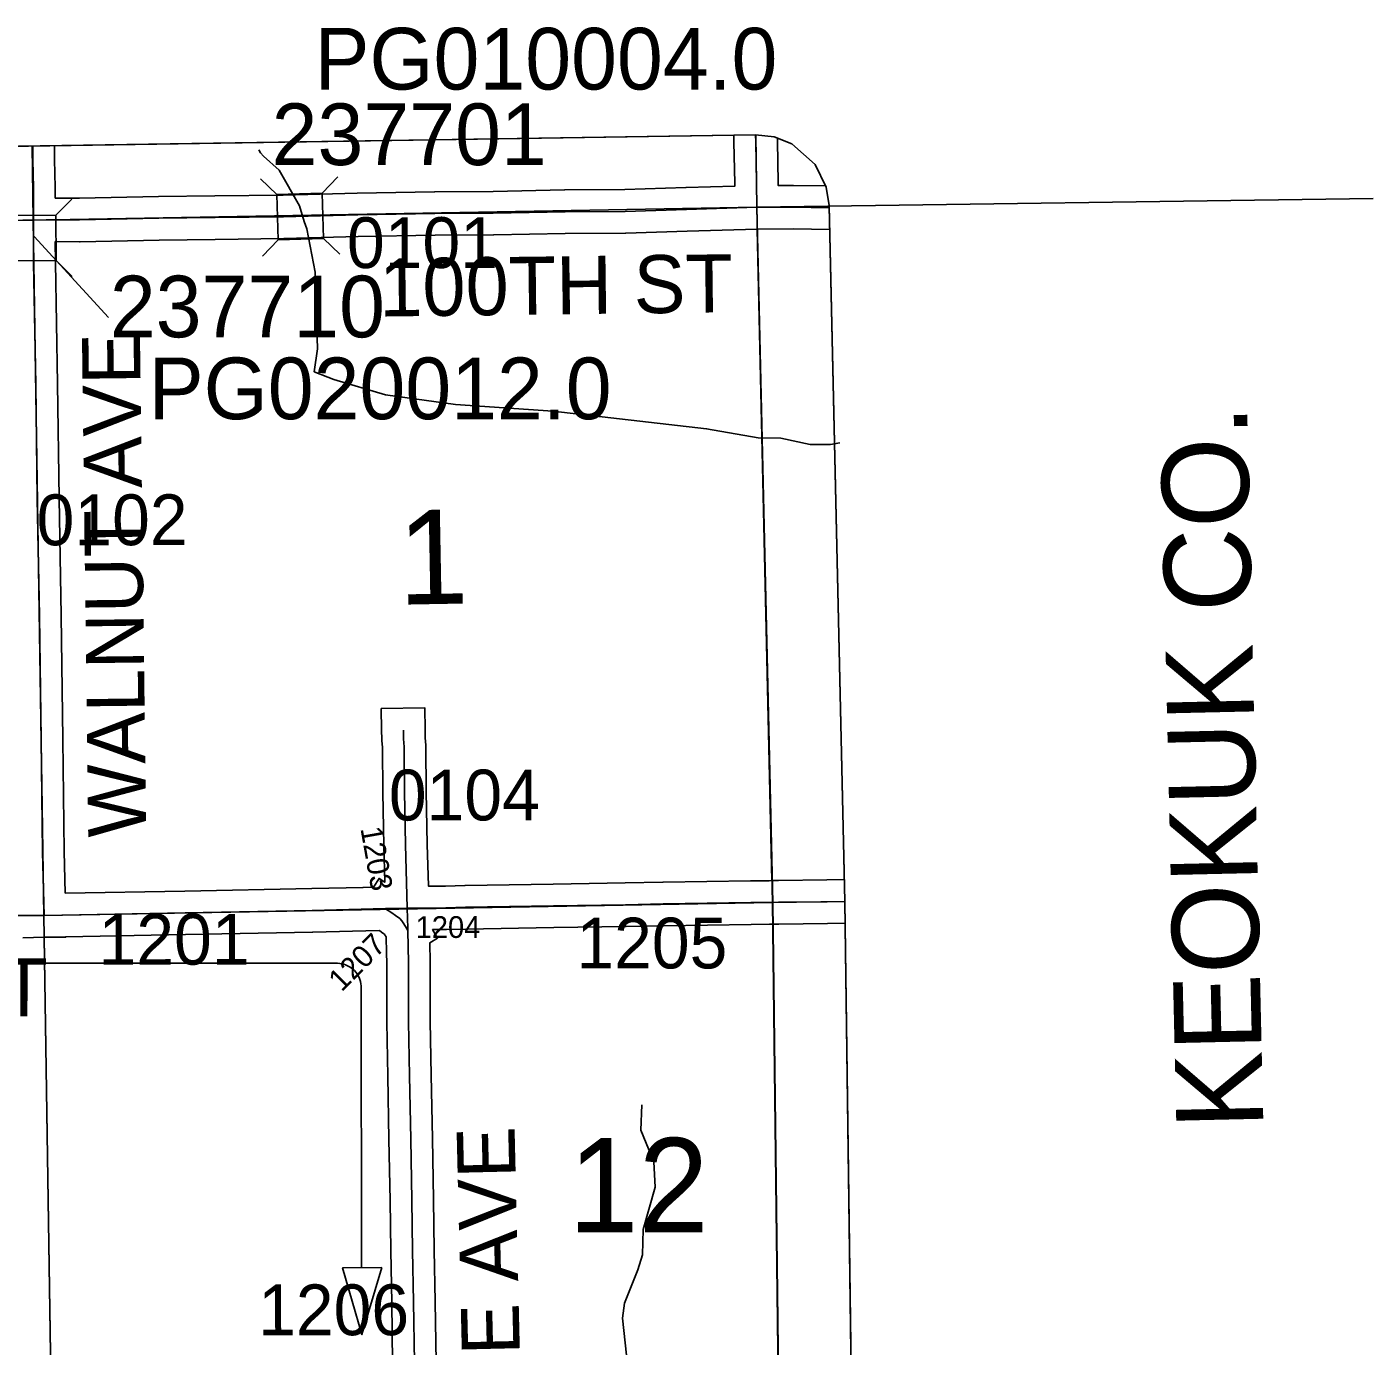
# Model space of a CAD drawing. Extents: x 23.6 to 68.7, y -63 to -29.
# Drawn here: x 55.409 to 57.265, y -35.046 to -33.227 of the extents above; entities that cross this region are included whole.
import ezdxf

# ---------------------------------------------------------------- set-up
doc = ezdxf.new("R2010")
doc.units = 0
for name, color, linetype in [('tdCoClipBndry', 7, 'Continuous'), ('tdCoCoBndry', 7, 'Continuous'), ('tdCoCoBndryPart', 7, 'Continuous'), ('tdCoCoBndryTxt', 7, 'Continuous'), ('tdCoDirctArrow', 7, 'Continuous'), ('tdCoHydroRiver', 7, 'Continuous'), ('tdCoSecRdNmbr', 7, 'Continuous'), ('tdCoSecRdTxt', 7, 'Continuous'), ('tdCoSecRteBand', 7, 'Continuous'), ('tdCoSecRteCL', 7, 'Continuous'), ('tdCoSectLine', 7, 'Continuous'), ('tdCoSectLinePart', 7, 'Continuous'), ('tdCoSectNmbr', 7, 'Continuous'), ('tdCoStrucSec', 7, 'Continuous'), ('tdCoStrucSecCoName', 7, 'Continuous'), ('tdCoStrucSecFHWANum', 7, 'Continuous'), ('tdCoSurfEarth', 7, 'Continuous'), ('tdCoSurfGravel', 7, 'Continuous'), ('tdCoTwpBndryShd', 7, 'Continuous')]:
    doc.layers.add(name, color=color, linetype=linetype)

msp = doc.modelspace()

# ---------------------------------------------------------------- linework, layer by layer
at = {"layer": 'tdCoClipBndry'}
msp.add_lwpolyline([(48.4512, -33.5006), (56.4135, -33.3762), (56.4393, -33.3792), (56.4635, -33.3887), (56.4958, -33.4172), (56.511, -33.4483), (56.515, -33.4739), (56.5367, -34.4332), (56.5907, -38.4342), (56.6629, -42.4448), (56.8804, -55.4557), (56.9085, -56.4312), (56.9025, -56.8392), (56.9121, -57.4607), (56.9036, -57.4944), (56.8842, -57.5232), (56.8561, -57.5435), (56.8227, -57.553), (51.8233, -57.6334)], dxfattribs=at)
at = {"layer": 'tdCoCoBndry'}
for p, q in [((55.4178, -33.4938), (56.4154, -33.4762)), ((56.4154, -33.4762), (55.4178, -33.4938)), ((56.4154, -33.4762), (56.515, -33.4748)), ((56.515, -33.4748), (56.4154, -33.4762)), ((56.4371, -34.4346), (56.4154, -33.4762)), ((56.4154, -33.4762), (56.4371, -34.4346)), ((54.4205, -33.5093), (55.4178, -33.4938)), ((55.4178, -33.4938), (54.4205, -33.5093)), ((56.4491, -35.4344), (56.4371, -34.4346)), ((56.4371, -34.4346), (56.4491, -35.4344))]:
    msp.add_line(p, q, dxfattribs=at)
for points in [[(52.4244, -33.5401), (53.4208, -33.5241), (54.4205, -33.5093), (55.4178, -33.4938), (56.4154, -33.4762), (56.515, -33.4748), (56.515, -33.4739), (56.511, -33.4483), (56.4958, -33.4172), (56.4635, -33.3887), (56.4393, -33.3792), (56.4135, -33.3762), (48.4512, -33.5006)], [(56.4151, -33.4762), (55.4175, -33.4938), (54.4202, -33.5093), (53.4205, -33.5241), (52.424, -33.5401)], [(52.4244, -33.5401), (53.4208, -33.5241), (54.4205, -33.5093), (55.4178, -33.4938), (56.4154, -33.4762), (56.4371, -34.4346), (56.4491, -35.4344), (56.4625, -36.4338), (56.4774, -37.4328), (56.4911, -38.4358), (56.5105, -39.4286), (56.5284, -40.4484), (56.5463, -41.4474)], [(56.4151, -33.4762), (56.4368, -34.4346), (56.4488, -35.4344), (56.4621, -36.4338), (56.477, -37.4328), (56.4908, -38.4358), (56.5102, -39.4286), (56.5281, -40.4484), (56.5459, -41.4474)], [(56.6629, -42.4448), (56.5907, -38.4342), (56.5367, -34.4332), (56.515, -33.4748), (56.4154, -33.4762), (56.4371, -34.4346), (56.4491, -35.4344), (56.4625, -36.4338), (56.4774, -37.4328), (56.4911, -38.4358), (56.5105, -39.4286), (56.5284, -40.4484), (56.5463, -41.4474)]]:
    msp.add_lwpolyline(points, dxfattribs=at)
at = {"layer": 'tdCoCoBndryPart'}
for points in [[(56.4151, -33.4762), (57.2649, -33.4642)], [(56.4157, -33.5062), (56.4361, -34.4048)], [(56.4372, -34.4648), (56.4484, -35.4043)]]:
    msp.add_lwpolyline(points, dxfattribs=at)
at = {"layer": 'tdCoDirctArrow'}
msp.add_lwpolyline([(55.4175, -34.5186), (55.8369, -34.5186), (55.8405, -34.5189), (55.8427, -34.5192), (55.8456, -34.5199), (55.8483, -34.5208), (55.851, -34.5219), (55.8536, -34.5233), (55.856, -34.5249), (55.8583, -34.5267), (55.8604, -34.5287), (55.8624, -34.5309), (55.8641, -34.5333), (55.8656, -34.5358), (55.8669, -34.5384), (55.868, -34.5411), (55.8688, -34.5439), (55.8694, -34.5468), (55.8697, -34.5497), (55.8697, -34.5526), (55.8703, -34.9384)], dxfattribs=at)
msp.add_lwpolyline([(55.8981, -34.9381), (55.8708, -35.0306), (55.8442, -34.9386)], close=True, dxfattribs=at)
at = {"layer": 'tdCoHydroRiver'}
for points in [[(55.7913, -33.496), (55.7845, -33.474), (55.7567, -33.4248), (55.7352, -33.4055), (55.731, -33.4012), (55.7288, -33.397)], [(55.8051, -33.7031), (55.8094, -33.6715), (55.8065, -33.5658), (55.7947, -33.5059), (55.7913, -33.496)], [(56.4171, -33.7939), (56.3459, -33.7816), (56.1341, -33.7574), (55.9998, -33.748), (55.9034, -33.735), (55.8321, -33.7138), (55.8051, -33.7031)], [(56.5297, -33.8009), (56.5168, -33.8031), (56.489, -33.8031), (56.4483, -33.7945), (56.4171, -33.7939)], [(56.2391, -35.0929), (56.2301, -35.0078), (56.233, -34.9873), (56.2514, -34.9413), (56.2575, -34.9207), (56.2586, -34.8859), (56.2752, -34.8273), (56.2732, -34.7926), (56.2553, -34.7486), (56.2565, -34.7139)]]:
    msp.add_lwpolyline(points, dxfattribs=at)
at = {"layer": 'tdCoSecRteBand'}
for points in [[(55.4813, -33.4636), (55.5901, -33.4614), (55.5902, -33.4614), (55.5903, -33.4614), (55.6678, -33.4604), (55.6678, -33.4604), (55.6678, -33.4604), (55.7621, -33.4594), (55.8642, -33.4567), (55.8643, -33.4567), (55.8644, -33.4567), (55.9707, -33.4548), (55.9709, -33.4548), (55.9711, -33.4548), (56.0515, -33.4543), (56.1502, -33.4523), (56.1504, -33.4523), (56.1506, -33.4523), (56.2333, -33.4518), (56.3175, -33.4491), (56.3175, -33.4491), (56.3176, -33.4491), (56.3847, -33.4471), (56.3847, -33.4432), (56.3847, -33.4431), (56.3847, -33.443), (56.3837, -33.3863), (56.3837, -33.3862), (56.3837, -33.3861), (56.3836, -33.3767)], [(56.4436, -33.3809), (56.4437, -33.3854), (56.4446, -33.4419), (56.4447, -33.4462), (56.4654, -33.4461), (56.4656, -33.4461), (56.4658, -33.4461), (56.5103, -33.4467)], [(55.4469, -33.3913), (55.4471, -33.4105), (55.4478, -33.449), (55.4478, -33.4493), (55.4478, -33.4495), (55.4478, -33.4635), (55.4813, -33.4636)], [(56.5157, -33.5068), (56.4653, -33.5061), (56.4159, -33.5062), (56.3194, -33.5091), (56.2348, -33.5118), (56.2344, -33.5118), (56.2341, -33.5118), (56.1512, -33.5123), (56.0525, -33.5143), (56.0523, -33.5143), (56.0521, -33.5143), (55.9716, -33.5148), (55.8656, -33.5167), (55.7634, -33.5194), (55.7632, -33.5194), (55.7629, -33.5194), (55.6685, -33.5204), (55.5912, -33.5214), (55.4821, -33.5236), (55.4817, -33.5236), (55.4813, -33.5236), (55.448, -33.5235), (55.4481, -33.5525), (55.451, -33.7195), (55.451, -33.7196), (55.451, -33.7196), (55.4532, -33.8777), (55.4561, -34.0391), (55.4561, -34.0392), (55.4561, -34.0392), (55.4585, -34.2097), (55.4585, -34.2098), (55.4585, -34.2099), (55.4602, -34.3646), (55.4616, -34.4221)], [(55.4616, -34.4221), (55.6265, -34.4191), (55.8017, -34.4156), (55.8724, -34.4139), (55.8724, -34.4139), (55.8866, -34.4136), (55.8943, -34.4017), (55.9022, -34.4068), (55.9009, -34.3563), (55.9009, -34.3562), (55.9009, -34.3561), (55.8994, -34.2829), (55.8994, -34.2827), (55.8994, -34.2826), (55.8989, -34.2213), (55.8982, -34.2114), (55.8981, -34.2105), (55.8981, -34.2096), (55.8979, -34.1974), (55.8975, -34.1674), (55.9575, -34.1666), (55.9579, -34.1966), (55.9581, -34.2078), (55.9588, -34.2177), (55.9589, -34.2188), (55.9589, -34.2198), (55.9594, -34.2819), (55.9609, -34.3548), (55.9624, -34.4118), (55.9625, -34.4118), (55.9625, -34.4118), (55.9625, -34.4118), (55.9625, -34.4122), (55.9859, -34.4121), (56.0127, -34.4114), (56.0128, -34.4114), (56.0129, -34.4114), (56.1346, -34.4094), (56.2338, -34.4078), (56.2857, -34.4068), (56.2858, -34.4068), (56.2859, -34.4068), (56.4065, -34.405), (56.4066, -34.405), (56.4066, -34.405), (56.4321, -34.4047), (56.4367, -34.4046), (56.4449, -34.4045), (56.4449, -34.4045), (56.4449, -34.4045), (56.5118, -34.4037), (56.5361, -34.4033)], [(56.5372, -34.4633), (56.5127, -34.4637), (56.5126, -34.4637), (56.5126, -34.4637), (56.4457, -34.4645), (56.4375, -34.4646), (56.4328, -34.4647), (56.4074, -34.465), (56.2868, -34.4668), (56.2349, -34.4678), (56.2349, -34.4678), (56.2348, -34.4678), (56.1355, -34.4694), (56.1355, -34.4694), (56.1355, -34.4694), (56.014, -34.4714), (55.9872, -34.472), (55.9869, -34.4721), (55.9867, -34.4721), (55.9681, -34.4722), (55.9751, -34.4839), (55.9644, -34.4903), (55.965, -34.5172), (55.965, -34.5176), (55.965, -34.5179), (55.965, -34.599), (55.9663, -34.6731), (55.968, -34.7603), (55.9696, -34.8445), (55.9696, -34.8446), (55.9696, -34.8447), (55.9704, -34.9142), (55.9717, -34.9851), (55.9717, -34.9851), (55.9717, -34.9852), (55.9731, -35.0685)], [(55.9131, -35.0695), (55.9118, -34.9862), (55.9104, -34.9152), (55.9104, -34.9151), (55.9104, -34.915), (55.9096, -34.8455), (55.908, -34.7615), (55.908, -34.7615), (55.908, -34.7615), (55.9063, -34.6742), (55.9063, -34.6741), (55.9063, -34.6741), (55.905, -34.5998), (55.905, -34.5996), (55.905, -34.5993), (55.905, -34.5183), (55.9047, -34.5042), (55.9041, -34.4821), (55.903, -34.4801), (55.902, -34.4786), (55.8998, -34.4769), (55.8955, -34.474), (55.8945, -34.4734), (55.803, -34.4755), (55.803, -34.4755), (55.8029, -34.4756), (55.6276, -34.4791), (55.6276, -34.4791), (55.6276, -34.4791), (55.4624, -34.4821), (55.4624, -34.4826), (55.4328, -34.4826), (55.4032, -34.4834)]]:
    msp.add_lwpolyline(points, dxfattribs=at)
at = {"layer": 'tdCoSecRteCL'}
for points in [[(56.4154, -33.4762), (56.4147, -33.4425), (56.4137, -33.3858), (56.4136, -33.3763)], [(55.4178, -33.4938), (55.4178, -33.4496), (55.4171, -33.4109), (55.4169, -33.3918)], [(55.4178, -33.4938), (55.4356, -33.4934), (55.4815, -33.4936), (55.5907, -33.4914), (55.6682, -33.4904), (55.7626, -33.4894), (55.8649, -33.4867), (55.9712, -33.4848), (56.0519, -33.4843), (56.1508, -33.4823), (56.2339, -33.4818), (56.3185, -33.4791), (56.4154, -33.4762)], [(56.4154, -33.4762), (56.4654, -33.4761), (56.5151, -33.4768)], [(54.4191, -33.5094), (54.4677, -33.5084), (54.6095, -33.5072), (54.8026, -33.5042), (54.9002, -33.5035), (55.0657, -33.5003), (55.1902, -33.4983), (55.3419, -33.4956), (55.4031, -33.4941), (55.4178, -33.4938)], [(55.4324, -34.4526), (55.4302, -34.3652), (55.4285, -34.2102), (55.4261, -34.0397), (55.4232, -33.8781), (55.421, -33.7201), (55.4181, -33.5528), (55.4178, -33.4938)], [(55.9332, -34.4425), (55.9332, -34.4423), (55.9309, -34.3555), (55.9294, -34.2823), (55.9289, -34.22), (55.9281, -34.2092), (55.9279, -34.197)], [(55.4324, -34.4526), (55.627, -34.4491), (55.8023, -34.4456), (55.9031, -34.4432)], [(55.9031, -34.4432), (55.9034, -34.4432), (55.9331, -34.4425), (55.9332, -34.4425)], [(55.9031, -34.4432), (55.9032, -34.4433), (55.9119, -34.449), (55.9172, -34.4525), (55.923, -34.4569), (55.9258, -34.4602), (55.9285, -34.4643), (55.9321, -34.4703), (55.9339, -34.4735)], [(55.9332, -34.4425), (55.9864, -34.4421), (56.0134, -34.4414), (56.135, -34.4394), (56.2344, -34.4378), (56.2863, -34.4368), (56.407, -34.435), (56.4324, -34.4347), (56.4371, -34.4346), (56.4453, -34.4345), (56.5122, -34.4337), (56.5367, -34.4333)], [(55.9339, -34.4735), (55.9339, -34.4702), (55.9332, -34.4425)], [(55.1805, -34.4533), (55.2778, -34.4528), (55.4324, -34.4526)], [(55.9487, -35.3892), (55.9483, -35.3809), (55.9473, -35.3085), (55.9455, -35.2257), (55.9444, -35.1472), (55.9431, -35.069), (55.9417, -34.9856), (55.9404, -34.9146), (55.9396, -34.8451), (55.938, -34.7609), (55.9363, -34.6736), (55.935, -34.5993), (55.935, -34.5179), (55.9339, -34.4735)]]:
    msp.add_lwpolyline(points, dxfattribs=at)
at = {"layer": 'tdCoSectLine'}
for points in [[(56.4137, -33.3763), (56.4151, -33.4762)], [(55.4161, -33.3918), (55.4175, -33.4938)], [(55.4175, -33.4938), (56.4151, -33.4762)], [(56.4151, -33.4762), (56.515, -33.4748)], [(56.4151, -33.4762), (56.4368, -34.4346)], [(54.4202, -33.5093), (55.4175, -33.4938)], [(55.4175, -33.4938), (55.4321, -34.4526)], [(55.4321, -34.4526), (56.4368, -34.4346)], [(56.4368, -34.4346), (56.5367, -34.4335)], [(56.4368, -34.4346), (56.4488, -35.4344)], [(54.4319, -34.4536), (55.4321, -34.4526)], [(55.4321, -34.4526), (55.4474, -35.4489)]]:
    msp.add_lwpolyline(points, dxfattribs=at)
at = {"layer": 'tdCoSectLinePart'}
for points in [[(56.4157, -33.5062), (56.4361, -34.4048)], [(56.4372, -34.4648), (56.4484, -35.4043)], [(55.4325, -34.4826), (55.447, -35.4196)]]:
    msp.add_lwpolyline(points, dxfattribs=at)
at = {"layer": 'tdCoStrucSec'}
for p, q in [((55.7536, -33.4584), (55.7308, -33.4368)), ((55.8161, -33.4567), (55.8377, -33.434)), ((55.4488, -33.4871), (55.4708, -33.4648)), ((55.8178, -33.5193), (55.8405, -33.5408)), ((55.7552, -33.5209), (55.7337, -33.5436)), ((55.4491, -33.5497), (55.4713, -33.5717))]:
    msp.add_line(p, q, dxfattribs=at)
for points in [[(55.7536, -33.4584), (55.8161, -33.4567), (55.8178, -33.5193), (55.7552, -33.5209)], [(55.3865, -33.55), (55.3862, -33.4874), (55.4488, -33.4871), (55.4491, -33.5497)]]:
    msp.add_lwpolyline(points, close=True, dxfattribs=at)
at = {"layer": 'tdCoStrucSecFHWANum'}
msp.add_line((55.5213, -33.6281), (55.419, -33.5164), dxfattribs=at)
at = {"layer": 'tdCoSurfEarth'}
msp.add_lwpolyline([(55.9332, -34.4425), (55.9332, -34.4423), (55.9309, -34.3555), (55.9294, -34.2823), (55.9289, -34.22), (55.9281, -34.2092), (55.9279, -34.197)], dxfattribs=at)
at = {"layer": 'tdCoSurfGravel'}
for p, q in [((55.9031, -34.4432), (55.9034, -34.4432)), ((55.9031, -34.4432), (55.9032, -34.4433)), ((55.9034, -34.4432), (55.9331, -34.4425)), ((55.9331, -34.4425), (55.9332, -34.4425)), ((55.9339, -34.4702), (55.9332, -34.4425)), ((55.9321, -34.4703), (55.9339, -34.4735)), ((55.9339, -34.4735), (55.9339, -34.4702))]:
    msp.add_line(p, q, dxfattribs=at)
for points in [[(56.4154, -33.4762), (56.4147, -33.4425), (56.4137, -33.3858), (56.4136, -33.3763)], [(55.4178, -33.4938), (55.4178, -33.4496), (55.4171, -33.4109), (55.4169, -33.3918)], [(55.4178, -33.4938), (55.4356, -33.4934), (55.4815, -33.4936), (55.5907, -33.4914), (55.6682, -33.4904), (55.7626, -33.4894), (55.8649, -33.4867), (55.9712, -33.4848), (56.0519, -33.4843), (56.1508, -33.4823), (56.2339, -33.4818), (56.3185, -33.4791), (56.4154, -33.4762)], [(56.4154, -33.4762), (56.4654, -33.4761), (56.5151, -33.4768)], [(53.9251, -33.5166), (53.9434, -33.5163), (54.0627, -33.5151), (54.1737, -33.5141), (54.3084, -33.5116), (54.4191, -33.5094), (54.4677, -33.5084), (54.6095, -33.5072), (54.8026, -33.5042), (54.9002, -33.5035), (55.0657, -33.5003), (55.1902, -33.4983), (55.3419, -33.4956), (55.4031, -33.4941), (55.4178, -33.4938)], [(55.4324, -34.4526), (55.4302, -34.3652), (55.4285, -34.2102), (55.4261, -34.0397), (55.4232, -33.8781), (55.421, -33.7201), (55.4181, -33.5528), (55.4178, -33.4938)], [(54.7189, -34.4541), (54.7354, -34.4548), (54.8212, -34.4537), (54.9039, -34.4539), (55.1086, -34.4537), (55.1805, -34.4533), (55.2778, -34.4528), (55.4324, -34.4526), (55.627, -34.4491), (55.8023, -34.4456), (55.9031, -34.4432)], [(55.9032, -34.4433), (55.9119, -34.449), (55.9172, -34.4525), (55.923, -34.4569), (55.9258, -34.4602), (55.9285, -34.4643), (55.9321, -34.4703)], [(55.9332, -34.4425), (55.9864, -34.4421), (56.0134, -34.4414), (56.135, -34.4394), (56.2344, -34.4378), (56.2863, -34.4368), (56.407, -34.435), (56.4324, -34.4347), (56.4371, -34.4346)], [(56.4371, -34.4346), (56.4453, -34.4345), (56.5122, -34.4337), (56.5367, -34.4333)], [(55.9487, -35.3892), (55.9483, -35.3809), (55.9473, -35.3085), (55.9455, -35.2257), (55.9444, -35.1472), (55.9431, -35.069), (55.9417, -34.9856), (55.9404, -34.9146), (55.9396, -34.8451), (55.938, -34.7609), (55.9363, -34.6736), (55.935, -34.5993), (55.935, -34.5179), (55.9339, -34.4735)]]:
    msp.add_lwpolyline(points, dxfattribs=at)
at = {"layer": 'tdCoTwpBndryShd'}
for points in [[(52.424, -33.5401), (53.4205, -33.5241), (54.4202, -33.5093), (55.4175, -33.4938), (56.4151, -33.4762)], [(56.4151, -33.4762), (56.4368, -34.4346), (56.4488, -35.4344), (56.4621, -36.4338), (56.477, -37.4328), (56.4908, -38.4358), (56.5102, -39.4286), (56.5281, -40.4484), (56.5459, -41.4474)]]:
    msp.add_lwpolyline(points, dxfattribs=at)

# ---------------------------------------------------------------- texts
at = {"layer": 'tdCoCoBndryTxt'}
msp.add_text('KEOKUK CO.', height=0.12, rotation=91.2995, dxfattribs=at).set_placement((57.1138, -34.7461))
at = {"layer": 'tdCoSecRdNmbr'}
for s, height, rotation, p in [('0101', 0.07, 0.0428, (55.8501, -33.56)), ('0102', 0.07, 0.0425, (55.4222, -33.9422)), ('0104', 0.07, 0.0429, (55.9079, -34.3217)), ('1203', 0.03, 280.0414, (55.8686, -34.3327)), ('1201', 0.07, 0.0425, (55.5076, -34.5206)), ('1204', 0.03, 0.0428, (55.9448, -34.4837)), ('1205', 0.07, 0.043, (56.1664, -34.5258)), ('1207', 0.03, 45.042, (55.8428, -34.559)), ('1206', 0.07, 0.0427, (55.7276, -35.0315))]:
    msp.add_text(s, height=height, rotation=rotation, dxfattribs=at).set_placement(p)
at = {"layer": 'tdCoSecRdTxt'}
for s, rotation, p in [('100TH ST', 0.7109, (55.8951, -33.6269)), ('WALNUT AVE', 90.7187, (55.5734, -34.3444)), ('110TH ST', 359.805, (54.9498, -34.5902)), ('YALE AVE', 91.3542, (56.0934, -35.2602))]:
    msp.add_text(s, height=0.08, rotation=rotation, dxfattribs=at).set_placement(p)
at = {"layer": 'tdCoSectNmbr'}
for s, rotation, p in [('1', 1.0428, (55.9215, -34.0242)), ('12', 0.0429, (56.1555, -34.8896))]:
    msp.add_text(s, height=0.13, rotation=rotation, dxfattribs=at).set_placement(p)
at = {"layer": 'tdCoStrucSecCoName'}
for s, p in [('PG010004.0', (55.8053, -33.3138)), ('PG020012.0', (55.5767, -33.7684))]:
    msp.add_text(s, height=0.085, dxfattribs=at).set_placement(p)
at = {"layer": 'tdCoStrucSecFHWANum'}
for s, p in [('237701', (55.7463, -33.418)), ('237710', (55.5232, -33.6555))]:
    msp.add_text(s, height=0.085, dxfattribs=at).set_placement(p)

doc.saveas('drawing.dxf')
